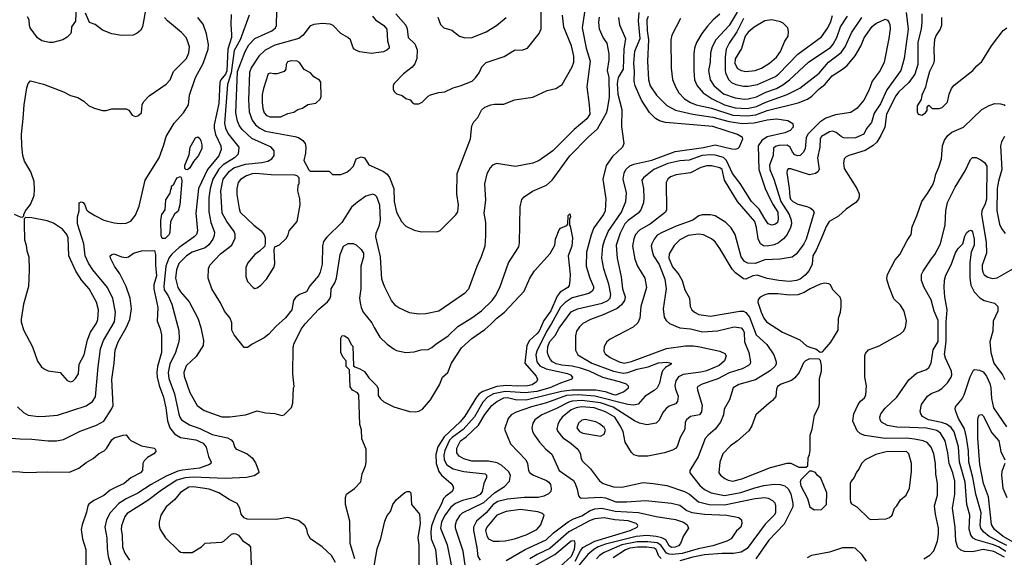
# Model space of a CAD drawing. Extents: x 997026 to 1115308, y 536381 to 619039.
# Tile 417 of 484: x 1080803 to 1089145, y 543158 to 547715. Entities that reach past the tile are written whole.
import ezdxf

# ---------------------------------------------------------------- set-up
doc = ezdxf.new("R2010")
doc.units = 0

msp = doc.modelspace()

# ---------------------------------------------------------------- linework, layer by layer
at = {"layer": '0CON20XD'}
for points in [[(1085605.3, 547895), (1085568, 547645), (1085601.8, 547475), (1085636.5, 547365), (1085608.5, 547145), (1085628.5, 546995), (1085632.2, 546915), (1085607.1, 546875), (1085500.6, 546785), (1085319.2, 546605), (1085205, 546522.9), (1085151.2, 546498.8), (1085005, 546471.4), (1084842.7, 546497.3), (1084808.3, 546481.7), (1084789.7, 546460.3), (1084760.7, 546409.3), (1084740.5, 546325), (1084749.5, 546185), (1084736.4, 546075), (1084750, 545995), (1084750, 545885), (1084744.3, 545795), (1084714.1, 545704.1), (1084675.6, 545624.4), (1084605, 545430), (1084572, 545395), (1084355, 545245.8), (1084245, 545222.5), (1084185, 545220), (1084105, 545230.8), (1084015, 545272), (1083990.5, 545290.5), (1083952, 545335), (1083893.2, 545453.2), (1083870, 545515), (1083860.8, 545705), (1083819.2, 545875), (1083822.3, 545905), (1083852.8, 545975), (1083860, 546015), (1083853.6, 546143.6), (1083828.1, 546215), (1083815, 546228.6), (1083795, 546235.7), (1083735, 546218.6), (1083665, 546170), (1083613.3, 546125), (1083532.5, 545995), (1083405, 545873.1), (1083378.5, 545835), (1083368.2, 545795), (1083366.1, 545643.9), (1083349.4, 545575), (1083334.4, 545545), (1083261.5, 545458.5), (1083232.7, 545407.3), (1083175, 545385.6), (1083138.9, 545361.1), (1083124.4, 545335), (1083110, 545255), (1083055, 545188.6), (1082974.2, 545115), (1082915, 545050), (1082875, 545018), (1082772.5, 544965), (1082733.6, 544936.4), (1082706.4, 544936.4), (1082619.2, 545045), (1082602, 545085), (1082600, 545145), (1082587.5, 545185), (1082539.2, 545245), (1082504.4, 545314.4), (1082431.4, 545435), (1082400, 545525), (1082403.1, 545605), (1082415, 545636), (1082505, 545730.9), (1082601.9, 545805), (1082627.6, 545862.4), (1082629.1, 545895), (1082620.4, 545920.4), (1082558.5, 546005), (1082519.1, 546075), (1082507.9, 546265), (1082527.9, 546365), (1082579.8, 546430.2), (1082618.7, 546458.7), (1082715, 546491.4), (1082855, 546505.2), (1082904.2, 546515.8), (1082938.1, 546535), (1082958.1, 546565), (1082958, 546605), (1082934, 546635), (1082768.9, 546708.9), (1082687.7, 546785), (1082666.1, 546815), (1082648.7, 546855), (1082635.8, 546925.8), (1082650, 547275), (1082712.4, 547445), (1082745, 547501.5), (1082795, 547554.6), (1082938.7, 547621.3), (1082970.6, 547645), (1082978.1, 547665), (1082980.7, 547789.3)], [(1081282.5, 547825), (1081277, 547703), (1081242.5, 547655), (1081239.3, 547610.7), (1081232.5, 547595), (1081205, 547566.7), (1081167.5, 547545), (1081085, 547522.9), (1081055, 547521.1), (1080991.2, 547535), (1080955, 547562.2), (1080892.5, 547645), (1080885.5, 547665.5), (1080884.4, 547715), (1080869.1, 547739.1)], [(1081868.5, 547795), (1081848.9, 547685), (1081843.1, 547655), (1081827.5, 547625), (1081799.7, 547600.3), (1081765, 547584), (1081665, 547580), (1081585, 547596.7), (1081505, 547626.7), (1081443.6, 547673.6), (1081395, 547692.5), (1081360.7, 547770.7)], [(1084170.4, 547459.6), (1084166.8, 547385), (1084150.1, 547339.9), (1084128.3, 547311.7), (1084056, 547255), (1083976.7, 547175), (1083966.7, 547155), (1083966.4, 547126.4), (1083975, 547107.5), (1083995, 547087.5), (1084043.6, 547073.6), (1084075, 547047.5), (1084110, 547035), (1084135, 547007.5), (1084145, 547002.5), (1084185, 547003.3), (1084212.5, 547015), (1084265, 547067.5), (1084285, 547077.5), (1084355, 547098.8), (1084405, 547104), (1084475, 547137.5), (1084535, 547154.4), (1084636, 547195), (1084665, 547222), (1084695.7, 547265), (1084718.8, 547315), (1084755, 547353.3), (1084907.7, 547402.3), (1084995, 547456), (1085065, 547460), (1085105, 547474), (1085205, 547599.2), (1085221.3, 547638.7), (1085222.2, 547805)], [(1085884, 544646), (1085743.7, 544683.7), (1085630, 544735), (1085555, 544761.2), (1085485, 544778.3), (1085395, 544786.7), (1085348, 544798), (1085318.2, 544815), (1085300.4, 544835), (1085283.2, 544865), (1085275.3, 544895), (1085278.4, 544945), (1085295, 544988.9), (1085340.8, 545039.2), (1085375, 545100.4), (1085475, 545238.8), (1085528, 545265), (1085737.2, 545312.8), (1085784.5, 545335), (1085805.7, 545354.3), (1085810, 545385), (1085794, 545475), (1085772.8, 545542.7), (1085752.7, 545605), (1085734, 545695), (1085742.5, 545795), (1085756.5, 545845), (1085789.2, 545920.8), (1085902.9, 546085), (1085939.2, 546175), (1085945, 546247.5), (1085914.6, 546365), (1085923.8, 546415), (1085937.5, 546445), (1085973, 546477), (1086005, 546491.6), (1086158.6, 546525), (1086355, 546598.3), (1086597.3, 546632.7), (1086695, 546654.6), (1086835, 546619.6), (1086871.1, 546618.9), (1086888.8, 546625), (1086902.1, 546637.9), (1086929.2, 546705), (1086926.4, 546716.4), (1086885, 546740.9), (1086675, 546810.3), (1086275, 546843.1), (1086225, 546857.5), (1086188.5, 546878.5), (1086139.5, 546929.5), (1086072.1, 547032.1), (1086016.7, 547155), (1086007.6, 547195), (1086013, 547275), (1086006.6, 547346.6), (1086015, 547447.5), (1086059.7, 547555), (1086046.7, 547705), (1086050.9, 547775)], [(1088314.1, 547775), (1088330, 547635), (1088297.3, 547385), (1088267.5, 547285), (1088149.5, 547120.5), (1088095, 547002.5), (1088043.3, 546923.3), (1088020, 546845), (1087977.8, 546792.2), (1087955, 546744.2), (1087885, 546713.4), (1087815, 546710.4), (1087783.3, 546715), (1087762, 546725), (1087719.6, 546759.6), (1087689.1, 546769.1), (1087665, 546764.6), (1087596.7, 546725), (1087585.5, 546705), (1087582.9, 546635), (1087562.3, 546545), (1087576, 546445), (1087566.2, 546425), (1087545, 546412), (1087495, 546400), (1087335, 546452.1), (1087315, 546450.5), (1087305, 546440), (1087301.7, 546418.3), (1087322, 546288), (1087326.4, 546215), (1087333.6, 546193.6), (1087352.9, 546175), (1087395, 546151.8), (1087473.1, 546133.1), (1087500.6, 546120.6), (1087522.5, 546105), (1087533.3, 546085), (1087465, 545856.2), (1087447.5, 545815), (1087419.1, 545775), (1087381.9, 545728.1), (1087346.5, 545703.5), (1087245, 545685.8), (1087115, 545679.4), (1087035, 545650), (1086970.9, 545650.9), (1086945, 545665.6), (1086916.2, 545705), (1086864.6, 545894.6), (1086829.8, 545949.8), (1086785, 545995.7), (1086695, 546052), (1086655, 546060), (1086585, 546060), (1086557.3, 546052.7), (1086506.7, 546015), (1086366, 545964), (1086245, 545912.3), (1086205, 545889.1), (1086177.1, 545855), (1086157.3, 545815), (1086153.6, 545795), (1086162.2, 545752.2), (1086173.8, 545715), (1086219.4, 545639.4), (1086268.6, 545515), (1086279.1, 545435), (1086255.7, 545265.7), (1086264, 545195), (1086280, 545165), (1086309.7, 545139.7), (1086395, 545103.3), (1086485, 545093.8), (1086588.5, 545068.5), (1086715, 545076.9), (1086855, 545111.8), (1086915, 545103.1), (1086933.3, 545085), (1086941.2, 545065), (1086944.6, 544985), (1086981.8, 544895), (1086995.5, 544815), (1086991.2, 544798.8), (1086978.9, 544785), (1086925, 544757.4), (1086815, 544723.2), (1086717.6, 544672.4), (1086584, 544625), (1086548.6, 544605), (1086543.1, 544595), (1086545, 544577.5), (1086584.4, 544445), (1086578.8, 544391.2), (1086562.5, 544367.5), (1086485, 544352.5), (1086451.9, 544325), (1086442.2, 544305), (1086438.5, 544245), (1086399.1, 544175), (1086372.6, 544097.4), (1086359.4, 544080.6), (1086334.6, 544065.4), (1086265.3, 544044.7), (1086125, 544017.1), (1086045, 544016.4), (1086007.5, 544027.5), (1085985, 544047.1), (1085931.5, 544135), (1085915.4, 544225), (1085887.2, 544277.2), (1085844, 544345), (1085765, 544390.2), (1085669.2, 544425), (1085563.2, 544433.2), (1085518.6, 544425), (1085475, 544408.4), (1085400.4, 544345), (1085376.2, 544315), (1085361.8, 544285), (1085354.5, 544245), (1085362.5, 544225), (1085405, 544171.1), (1085460, 544135), (1085532.9, 544075), (1085553.9, 544036.1), (1085557.1, 544005), (1085569.2, 543975), (1085637.7, 543907.7), (1085716.4, 543806.4), (1085745, 543783.2), (1085835, 543756.8), (1085904, 543754), (1086085, 543791.5), (1086170, 543785), (1086285, 543766.2), (1086435.2, 543715.2), (1086477.8, 543695), (1086555, 543630), (1086645.6, 543605.6), (1086775, 543603.1), (1087035, 543655.8), (1087115, 543666.2), (1087145, 543661.1), (1087180.2, 543640.2), (1087199.4, 543619.4), (1087207.5, 543595), (1087205.4, 543535), (1087196.4, 543515), (1087119.7, 543440.3), (1086965, 543233.9), (1086915, 543200.9), (1086850.4, 543189.6), (1086755, 543191.6), (1086605, 543180), (1086505, 543160.6), (1086395, 543129.8)], [(1086881, 547779), (1086815, 547666.2), (1086701.8, 547545), (1086669.6, 547485), (1086654.7, 547435.3), (1086652, 547355), (1086638.8, 547285), (1086654.1, 547205), (1086685, 547158.2), (1086765, 547086.5), (1086865, 547053.8), (1086942.9, 547042.9), (1086975, 547044.8), (1087045, 547062), (1087125, 547100), (1087215, 547132.9), (1087267.4, 547162.6), (1087323.8, 547205), (1087485.5, 547355), (1087572.5, 547415), (1087671, 547479), (1087695, 547506.5), (1087725, 547563.1), (1087755.8, 547654.2), (1087815.9, 547745)], [(1080755.9, 546065.9), (1080807, 546043), (1080827.5, 546042.5), (1080837.5, 546052.5), (1080837.5, 546065), (1080853.3, 546095), (1080895, 546147.5), (1080925.6, 546225), (1080929.5, 546275), (1080925.4, 546344.6), (1080896.5, 546426.5), (1080843.8, 546515), (1080828.8, 546565), (1080820.3, 546645), (1080819.7, 546745), (1080832.9, 546877.1), (1080840.5, 546995), (1080863.5, 547136.5), (1080875, 547174.2), (1080895, 547196), (1081005, 547168.5), (1081175, 547102.9), (1081235, 547072.9), (1081295.9, 547055.9), (1081345.8, 547025.8), (1081385, 546988.8), (1081435, 546964), (1081506.1, 546946.1), (1081535, 546946.2), (1081585, 546960), (1081705, 546958.8), (1081727.7, 546947.7), (1081755.9, 546905.9), (1081785, 546895.8), (1081805, 546899.2), (1081836, 546925), (1081841.2, 546995), (1081851.2, 547018.8), (1081900.9, 547069.1), (1082045, 547169.2), (1082077.1, 547205), (1082105.7, 547275), (1082159.5, 547330.5), (1082216.9, 547385), (1082236.2, 547433.8), (1082242.5, 547485), (1082223.5, 547545), (1082213.3, 547565), (1082175, 547605.6), (1082054.7, 547704.7), (1082030.6, 547735)], [(1080786, 544435), (1080836.2, 544385), (1080874.5, 544364.5), (1080961.7, 544351.7), (1081022.5, 544355), (1081125, 544362.9), (1081366.2, 544443.8), (1081419.8, 544480.2), (1081445, 544520), (1081468.1, 544771.9), (1081488.7, 544925), (1081513, 544997), (1081606.5, 545155), (1081615.9, 545235), (1081592.4, 545352.4), (1081546.9, 545445), (1081423.9, 545595), (1081387.1, 545652.9), (1081357.3, 545715), (1081348, 545815), (1081292.8, 545985), (1081293.9, 546045), (1081308, 546095), (1081306.4, 546163.6), (1081325, 546171.2), (1081342.5, 546165), (1081355.9, 546145.9), (1081368.8, 546105), (1081382.1, 546092.1), (1081438.8, 546055), (1081517.2, 546017.2), (1081605, 545993.8), (1081655, 545987.7), (1081705, 545991.8), (1081743.6, 546006.4), (1081785, 546058), (1081815.3, 546134.7), (1081865.6, 546355), (1081985, 546545.8), (1082025.4, 546654.6), (1082044.4, 546725), (1082110.7, 546839.3), (1082190.5, 546925), (1082233.5, 546995), (1082242.2, 547075), (1082293.5, 547226.5), (1082357.8, 547345), (1082400.4, 547465), (1082402.3, 547505), (1082384.6, 547595), (1082356.4, 547676.4), (1082313.4, 547733.4)], [(1082748.5, 547755), (1082670, 547545), (1082620.5, 547455), (1082594.5, 547265), (1082565.2, 547165), (1082537.2, 546835), (1082545.9, 546795), (1082568.5, 546748.5), (1082660.4, 546635), (1082655.6, 546575), (1082622.5, 546545), (1082526.1, 546483.9), (1082491.2, 546448.8), (1082440.9, 546365), (1082415.7, 546285), (1082406.2, 546205), (1082406.2, 546086.2), (1082422.6, 545995), (1082453.8, 545915), (1082450.9, 545885), (1082438.8, 545855), (1082405, 545807.3), (1082375, 545780.9), (1082265, 545744.2), (1082215.4, 545715), (1082151.4, 545648.6), (1082131.2, 545595), (1082122.8, 545525), (1082143.4, 545445), (1082165, 545409.5), (1082238.9, 545325), (1082313.1, 545185), (1082337.4, 545107.4), (1082361.5, 544995), (1082357.8, 544955), (1082298.8, 544861.2), (1082215, 544782), (1082193.7, 544726.3), (1082196.7, 544695), (1082243.6, 544555), (1082305.7, 544445), (1082365, 544402.2), (1082515, 544349.4), (1082585, 544349.4), (1082715, 544366.2), (1082815, 544400), (1082885, 544382), (1082965, 544378.8), (1083025, 544360), (1083045, 544367.5), (1083105, 544427.5), (1083116.2, 544465), (1083122.5, 544595), (1083130, 544605), (1083116.2, 544715), (1083120, 544935), (1083125.8, 544965), (1083188.1, 545091.9), (1083221.5, 545138.5), (1083338.8, 545261.2), (1083412.2, 545325), (1083430.2, 545349.8), (1083438.2, 545375), (1083442.5, 545435), (1083473.8, 545486.2), (1083486.9, 545525), (1083517.3, 545725), (1083548, 545795), (1083585, 545817.5), (1083629.5, 545819.5), (1083655, 545808), (1083695, 545768.8), (1083715.4, 545735), (1083716.9, 545705), (1083692.8, 545625), (1083693, 545435), (1083682.8, 545355), (1083687.3, 545315), (1083695.3, 545275.3), (1083712.1, 545235), (1083785.6, 545145), (1083806.7, 545106.7), (1083855, 545025.7), (1083915.8, 544965), (1083975, 544922.9), (1083995, 544911.4), (1084074.3, 544894.3), (1084145, 544900), (1084205, 544916.2), (1084265, 544920), (1084295, 544936), (1084328, 544965), (1084431.9, 545035), (1084515.7, 545115), (1084635, 545188.5), (1084715, 545246.5), (1084805, 545335.6), (1084835.6, 545375), (1084870.5, 545445), (1084945.6, 545655), (1085031.1, 545788.9), (1085038.9, 545825), (1085042.2, 546127.8), (1085058.3, 546191.7), (1085076.2, 546215), (1085148.7, 546261.3), (1085266, 546314), (1085314.7, 546355.3), (1085465, 546560), (1085619.3, 546720.7), (1085698.4, 546791.6), (1085774.4, 546925), (1085784.4, 546955), (1085799.1, 547059.1), (1085798.6, 547225), (1085782.9, 547285), (1085797.5, 547375), (1085797.5, 547425), (1085779.2, 547515), (1085745.8, 547565), (1085714.5, 547635), (1085710, 547695), (1085714.6, 547735.4)], [(1082595, 547760), (1082590.9, 547675), (1082598.7, 547588.7), (1082597.1, 547565), (1082566, 547465), (1082557.4, 547282.6), (1082546.2, 547253.8), (1082508.1, 547205), (1082499.7, 547185), (1082491, 547005), (1082450.7, 546825), (1082450.7, 546795), (1082462.1, 546742.1), (1082507.3, 546645), (1082509.3, 546615), (1082489.7, 546560.3), (1082395.2, 546445), (1082317.9, 546285), (1082296.2, 546075), (1082308.8, 545925)], [(1083791.1, 547745), (1083816.7, 547715), (1083886.9, 547665), (1083914.4, 547635), (1083920, 547535), (1083933.8, 547485), (1083933.3, 547475), (1083915, 547456.2), (1083885, 547444.2), (1083785, 547430), (1083685, 547443.1), (1083661.3, 547451.3), (1083636.7, 547465), (1083627.3, 547477.3), (1083606, 547545), (1083584.3, 547565), (1083525, 547597.9), (1083459.1, 547665), (1083435, 547676.6), (1083365, 547683.8), (1083296.2, 547673.8), (1083260.6, 547659.4), (1083204.2, 547585), (1083168.8, 547555), (1082965, 547498.2), (1082883.3, 547456.7), (1082828.8, 547405), (1082765, 547308.5), (1082751.2, 547268.8), (1082743.1, 547035), (1082748.4, 546935), (1082774, 546865), (1082801.2, 546825), (1082836.5, 546796.5), (1082885, 546770.8), (1083135, 546726.5), (1083165.4, 546715.4), (1083201.2, 546691.2), (1083221.1, 546665), (1083228.9, 546635), (1083225.7, 546584.3), (1083211.7, 546521.7), (1083251.7, 546441.7), (1083265, 546430), (1083425, 546430), (1083452.5, 546402.5), (1083525, 546404), (1083575, 546422.5), (1083603.3, 546445), (1083632.5, 546475), (1083653.3, 546535), (1083695, 546553.8), (1083723.9, 546543.9), (1083760, 546485), (1083806.7, 546465), (1083885, 546428.1), (1083915.7, 546405), (1083937.1, 546377.1), (1083973.2, 546285), (1083975.4, 546175), (1083995, 546083.3), (1084038, 546005), (1084075, 545966), (1084145, 545931.2), (1084206.4, 545916.4), (1084345, 545920), (1084365, 545927.5), (1084499.5, 546060.5), (1084513.9, 546086.1), (1084520, 546145), (1084507, 546237), (1084508.3, 546411.7), (1084621.4, 546705), (1084633.4, 546816.6), (1084651.2, 546848.8), (1084684.1, 546885.9), (1084715, 546947.5), (1084742.5, 546975), (1084795, 546993.8), (1084825, 547000), (1084905, 547000), (1084995, 547036), (1085151.2, 547058.8), (1085272.5, 547115), (1085345, 547132), (1085398.8, 547165), (1085484.5, 547315), (1085497.5, 547355), (1085498.2, 547405), (1085477.7, 547495), (1085412.6, 547652.6), (1085401.9, 547755)], [(1083989.5, 547765), (1084075, 547670), (1084087.1, 547637.1), (1084094.6, 547565), (1084151, 547511), (1084170.4, 547459.6)], [(1084345.9, 547735.9), (1084367.5, 547675), (1084396.4, 547646.4), (1084465, 547626.2), (1084530, 547575), (1084575, 547562.5), (1084637.5, 547565), (1084755, 547612.9), (1084843.8, 547665), (1084925, 547733.3)], [(1085877.5, 547735), (1085885, 547672.5), (1085935.7, 547555), (1085922.2, 547465), (1085916.2, 547295), (1085873.8, 547226.2), (1085863.6, 547175), (1085870.5, 547085), (1085905.6, 546955), (1085900.7, 546810.7), (1085922.5, 546665), (1085910, 546635), (1085824.6, 546555.4), (1085771.5, 546478.5), (1085742.5, 546365), (1085768.3, 546198.3), (1085762.5, 546095), (1085748.2, 546065), (1085668.7, 545951.3), (1085645, 545891.2), (1085604, 545745), (1085601.8, 545625), (1085632.5, 545525), (1085663.8, 545455), (1085664.6, 545435), (1085653.5, 545415), (1085625.3, 545394.7), (1085485, 545358.6), (1085425, 545319.5), (1085385, 545279.1), (1085308.5, 545141.5), (1085265, 545073.5), (1085183.7, 544906.3), (1085177.1, 544875), (1085184.2, 544814.2), (1085210.9, 544780.9), (1085264.9, 544754.9), (1085445.2, 544715.2), (1085470, 544705), (1085487.5, 544685), (1085481.4, 544668.6), (1085385, 544635.9), (1085294.5, 544595), (1085185, 544564.6), (1085085, 544552), (1084915, 544564.4), (1084816.8, 544543.2), (1084767.4, 544515), (1084726.1, 544473.9), (1084655, 544348.4), (1084559.2, 544240.8), (1084468.3, 544175), (1084445, 544150.5), (1084404.1, 544065), (1084397.6, 544025), (1084400.5, 543985), (1084422.6, 543942.6), (1084475, 543908.3), (1084565, 543884.7), (1084745.6, 543865.6), (1084756.7, 543855), (1084756.7, 543835), (1084735.5, 543784.5), (1084721.1, 543715), (1084705, 543690.8), (1084656.7, 543665), (1084555, 543641.1), (1084494.6, 543615.4), (1084456.6, 543583.4), (1084401.2, 543508.8), (1084376.2, 543455), (1084369.2, 543405), (1084425, 543262.9)], [(1086126.3, 547743.7), (1086117.5, 547715), (1086118.6, 547625), (1086130.6, 547545), (1086122.9, 547365), (1086131.8, 547205), (1086144.5, 547155), (1086198.2, 547075), (1086285, 546988.8), (1086359.4, 546949.4), (1086505.8, 546914.2), (1086675, 546889.8), (1086813, 546853), (1086925, 546835.5), (1087025, 546840), (1087135, 546866), (1087215, 546874.2), (1087311.5, 546861.5), (1087354.2, 546835), (1087357.1, 546805), (1087329.2, 546775), (1087284, 546756), (1087135, 546723.4), (1087089.9, 546690.1), (1087060, 546645), (1087064.4, 546445), (1087117.9, 546285), (1087165, 546187.5), (1087185.2, 546145.2), (1087225.3, 546085), (1087230, 546025), (1087222.3, 545997.7), (1087205, 545981.8), (1087174.5, 545974.5), (1087145, 545985.7), (1087115, 546026.5), (1087068.8, 546108.8), (1087003.7, 546175), (1086906.5, 546326.5), (1086840.9, 546410.9), (1086792.3, 546522.3), (1086765, 546546.1), (1086695, 546566.3), (1086655, 546570.6), (1086585, 546563.3), (1086475, 546525.8), (1086395, 546518.9), (1086295, 546496.4), (1086175.5, 546445), (1086119.2, 546400.8), (1086088.1, 546375), (1086074.3, 546355), (1086088.5, 546285), (1086090.5, 546205), (1086086.7, 546163.3), (1086065.6, 546105), (1086041.5, 546075), (1085957, 546013), (1085931.2, 545985), (1085890, 545905), (1085857.2, 545805), (1085864.2, 545694.2), (1085897.5, 545535), (1085911.4, 545435), (1085932.9, 545365), (1085927.2, 545335), (1085902.3, 545297.7), (1085865, 545268.7), (1085746.1, 545213.9), (1085640, 545175), (1085575, 545140), (1085545, 545111.9), (1085521.1, 545075), (1085511.5, 545035), (1085511.5, 544915), (1085530.5, 544875), (1085649.4, 544805), (1085834.9, 544734.9), (1085915, 544718.8), (1085954.2, 544725.8), (1086033.3, 544753.3), (1086128.1, 544771.9), (1086215, 544808.1), (1086285, 544812.7), (1086323.8, 544805), (1086323.8, 544795), (1086274, 544766), (1086250.2, 544739.8), (1086236.5, 544703.5), (1086223.9, 544635), (1086203.6, 544595), (1086179, 544571), (1086101.1, 544525), (1086042.7, 544457.3), (1086005, 544449.2), (1085955, 544453.2), (1085675, 544524.1), (1085536.3, 544536.3), (1085435, 544528.6), (1085265, 544467.3), (1085138.6, 544435), (1085010, 544390), (1084965.6, 544365), (1084942.5, 544335), (1084910.6, 544245), (1084961.2, 544121.2), (1085090.6, 543985), (1085105.6, 543955), (1085114.6, 543895), (1085125, 543874.5), (1085157.5, 543855), (1085265, 543810.4), (1085286.7, 543795), (1085299.4, 543775), (1085307, 543743), (1085302.5, 543715), (1085284.5, 543695.5), (1085242.9, 543677.1), (1085195, 543665.9), (1085076.3, 543666.3), (1084935, 543651.7), (1084855, 543630.5), (1084813.7, 543605), (1084755, 543534.2), (1084674.4, 543465.6), (1084648.8, 543415), (1084647.9, 543385), (1084677, 543243), (1084683.3, 543165), (1084703, 543133)], [(1086402.9, 547725), (1086328.6, 547585), (1086320.6, 547545), (1086321.1, 547305), (1086335, 547207.5), (1086358.9, 547145), (1086388.5, 547095), (1086436.7, 547045), (1086485, 547014), (1086534.2, 546995), (1086665, 546964.1), (1086845, 546907.4), (1086965, 546899.2), (1087040.7, 546909.3), (1087135, 546945.9), (1087398.5, 547011.5), (1087478.7, 547041.3), (1087514.3, 547065.7), (1087574.8, 547125.2), (1087625.5, 547165), (1087685, 547240), (1087773.7, 547296.3), (1087814.2, 547325.8), (1087880.1, 547409.9), (1087927.9, 547492.1), (1087957.6, 547562.4), (1088025, 547657.8), (1088055, 547682.2), (1088135, 547718.8), (1088155, 547711.2), (1088165.6, 547695.6), (1088174.4, 547674.4), (1088177.6, 547637.6), (1088167.5, 547555), (1088125.6, 547355), (1088092.9, 547285), (1088024.4, 547195), (1087995.6, 547115), (1087955, 547034), (1087898.6, 546965), (1087845, 546929.4), (1087715, 546908), (1087631.9, 546881.9), (1087582.3, 546847.7), (1087479.5, 546745), (1087466.1, 546715), (1087458.3, 546621.7), (1087441.4, 546588.6), (1087415.2, 546564.8), (1087395, 546560.7), (1087370.8, 546570.8), (1087351.3, 546591.3), (1087331.8, 546635), (1087305, 546651.9), (1087235, 546649.4), (1087205, 546639.1), (1087190, 546625), (1087185.7, 546565), (1087156.6, 546483.4), (1087157.3, 546445), (1087193.2, 546365), (1087251.7, 546175), (1087321.2, 546065), (1087337.7, 546015), (1087340.8, 545985), (1087333.8, 545955), (1087306.5, 545895), (1087272.9, 545857.1), (1087232.9, 545825), (1087195, 545806.9), (1087135, 545794.6), (1087105, 545797.9), (1087079.4, 545815), (1087058.4, 545858.4), (1087046.7, 545955), (1087030.7, 546005), (1086885, 546175.6), (1086774.7, 546355), (1086755, 546445.5), (1086735, 546460.7), (1086665, 546477.8), (1086625, 546475.3), (1086575, 546463.1), (1086485, 546418.5), (1086365, 546400.4), (1086317.7, 546382.3), (1086292.9, 546365), (1086280, 546335), (1086282.5, 546105), (1086275.8, 546085), (1086147.5, 545985), (1086055, 545931.8), (1086021.5, 545895), (1086005, 545856.7), (1085993.8, 545795), (1086014.7, 545684.7), (1086038.5, 545625), (1086100.6, 545525), (1086112.9, 545445), (1086064.5, 545285), (1086056.5, 545185), (1086038.9, 545145), (1086000.3, 545109.7), (1085805, 545006.2), (1085777.1, 544985), (1085755.6, 544945), (1085751.9, 544905), (1085763.6, 544883.6), (1085805, 544851.3), (1085882.5, 544815), (1085925, 544803.1), (1085985, 544819.1), (1086282.1, 544927.9), (1086445, 544951.6), (1086511.7, 544951.7), (1086565, 544943.8), (1086735.4, 544905.4), (1086776.7, 544885), (1086788.8, 544865), (1086774, 544825), (1086728.5, 544785), (1086621, 544739), (1086575, 544726.5), (1086425, 544709.1), (1086385, 544688.2), (1086362.5, 544655), (1086354, 544616), (1086359.3, 544585), (1086383.1, 544525), (1086375, 544478.8), (1086360, 544460), (1086305, 544438.5), (1086278.8, 544421.2), (1086252.5, 544385), (1086219.5, 544320.5), (1086195, 544295.6), (1086115, 544280.9), (1086055, 544296.1), (1086011.1, 544315), (1085831.9, 544431.9), (1085725, 544466.9), (1085565, 544488.9), (1085485, 544482.4), (1085455, 544473.2), (1085351.5, 544418.5), (1085226.9, 544365), (1085167.8, 544325), (1085151.9, 544295), (1085143.3, 544255), (1085148.9, 544225), (1085165, 544194), (1085205.7, 544135), (1085261.9, 544075), (1085312.1, 544032.1), (1085375, 543894.4), (1085495, 543809.4), (1085509.6, 543785), (1085525, 543736.7), (1085538.7, 543678.7), (1085552.8, 543662.8), (1085565, 543659.4), (1085725, 543669.5), (1085765, 543663.8), (1085855, 543630), (1085945, 543628.8), (1086105, 543640.4), (1086325, 543618.4), (1086395, 543600), (1086456.4, 543555), (1086497.2, 543537.2), (1086605, 543523.8), (1086794.6, 543514.6), (1086895.8, 543495.8), (1086917.5, 543475), (1086920, 543445), (1086912.5, 543415), (1086875, 543383.3), (1086830.6, 543315), (1086795, 543295.3), (1086741.9, 543278.1), (1086675, 543254.8), (1086550.5, 543229.5), (1086415, 543191.7), (1086331.4, 543181.4), (1086305, 543184.4), (1086282.7, 543195), (1086235, 543260.5), (1086205, 543280), (1086125, 543290.1), (1086035, 543289.5), (1085904.9, 543265.1), (1085755, 543200.4), (1085715, 543172.7), (1085691.1, 543145)], [(1086735, 547763.1), (1086677.8, 547715), (1086630.1, 547659.9), (1086582.9, 547597.1), (1086537.6, 547522.4), (1086520, 547475), (1086514, 547426), (1086514, 547285), (1086521.5, 547205), (1086543.6, 547155), (1086592.7, 547095), (1086670.9, 547045), (1086775, 546993.8), (1086865, 546969.2), (1086965, 546961.9), (1087045, 546979.3), (1087125, 547017.6), (1087305, 547080.5), (1087412.5, 547135), (1087575, 547261.5), (1087656.7, 547355), (1087762.4, 547437.6), (1087795.3, 547485), (1087850.3, 547605), (1087938.9, 547735)], [(1086934.8, 547725), (1086877.7, 547612.3), (1086814.5, 547515.5), (1086789.2, 547465), (1086779.9, 547400.1), (1086778.5, 547288.5), (1086783.8, 547263.8), (1086809.1, 547209.1), (1086833.4, 547183.4), (1086869.2, 547165), (1086935, 547152.4), (1086975, 547151.2), (1087055, 547166.9), (1087205, 547233.4), (1087235, 547256.8), (1087395, 547421.8), (1087595, 547570), (1087648.8, 547645), (1087675, 547700), (1087689.5, 547750.5)], [(1086955, 547277.3), (1087035, 547284.6), (1087087.5, 547305), (1087154.1, 547345.9), (1087215, 547397.8), (1087248.2, 547445), (1087285.5, 547534.5), (1087313.8, 547575), (1087316.2, 547615), (1087310, 547645), (1087272.5, 547685), (1087247.3, 547697.3), (1087174.4, 547714.4), (1087115, 547706.4), (1087025, 547651.8), (1086975, 547608.2), (1086948, 547575), (1086918.2, 547471.8), (1086866, 547384), (1086863.1, 547345), (1086885, 547302.5), (1086915.5, 547285.5), (1086955, 547277.3)], [(1088445.4, 547764.6), (1088446.7, 547695), (1088439.1, 547635), (1088413.2, 547525), (1088413.5, 547335), (1088387.2, 547252.8), (1088336, 547184), (1088248.9, 547101.1), (1088225, 547068.5), (1088145.3, 546915), (1088131.9, 546805), (1088099.7, 546735), (1088065, 546677.9), (1088035, 546650), (1087965, 546605.5), (1087826.7, 546565), (1087805, 546554), (1087788, 546535), (1087781.1, 546498.9), (1087786.7, 546455), (1087896, 546285), (1087915, 546240), (1087916.1, 546213.9), (1087910, 546195), (1087886.7, 546165), (1087805, 546108.6), (1087739.4, 546050.6), (1087660.8, 546005), (1087636.3, 545963.7), (1087607.7, 545892.3)], [(1088612, 547735), (1088611.2, 547665), (1088601.8, 547635), (1088566.8, 547585), (1088552, 547548), (1088546.7, 547475), (1088551.5, 547368.5), (1088545.3, 547344.7), (1088509.6, 547275), (1088486.7, 547183.3), (1088476.9, 547143.1), (1088446.4, 547076.4), (1088441.7, 547038.3), (1088406.2, 546985), (1088406.2, 546935), (1088414.2, 546914.2), (1088445, 546906.2), (1088477.5, 546925), (1088490, 546945), (1088490, 546975), (1088505, 546990), (1088532.5, 546962.5), (1088592.5, 546962.5), (1088617.8, 546972.2), (1088663.8, 547015), (1088678, 547085), (1088698.7, 547131.3), (1088720, 547160), (1088879.2, 547285), (1088912.5, 547325), (1088955, 547362), (1089035, 547493.8), (1089135.8, 547624.2), (1089165, 547646.2)], [(1082925, 546890.8), (1083015, 546892.9), (1083075, 546919.4), (1083125, 546932), (1083160, 546955), (1083200, 546965), (1083245, 546997.5), (1083311.7, 547008.3), (1083348.3, 547041.7), (1083357, 547063), (1083353.8, 547185), (1083344, 547204), (1083295, 547230), (1083267.5, 547265), (1083214.2, 547294.2), (1083175, 547353.3), (1083155, 547364), (1083103.2, 547366.8), (1083072.1, 547357.9), (1083061.2, 547335), (1083058.8, 547295), (1083043.3, 547275), (1082985, 547256.9), (1082955.7, 547255.7), (1082925, 547263.3), (1082907.5, 547255), (1082868.1, 547131.9), (1082858.1, 547081.9), (1082857.3, 547012.7), (1082863.3, 546963.3), (1082875.5, 546925), (1082895, 546904.6), (1082925, 546890.8)], [(1088463.3, 543145), (1088513, 543177), (1088546.6, 543213.4), (1088578.1, 543295), (1088588.2, 543355), (1088587.3, 543405), (1088560.9, 543525), (1088554.6, 543594.6), (1088578.2, 543685), (1088579.5, 543785), (1088563.4, 543863.4), (1088560.4, 543955), (1088546.7, 544035), (1088525, 544092.9), (1088491.2, 544131.2), (1088456.5, 544146.5), (1088385, 544160.6), (1088315, 544168), (1088134.3, 544164.3), (1087962.3, 544192.3), (1087926.5, 544206.5), (1087899.2, 544229.2), (1087862.6, 544312.6), (1087870, 544375), (1087905.4, 544454.6), (1087925, 544482.5), (1087959.4, 544510.6), (1087971.4, 544535), (1087976.8, 544613.2), (1087963.8, 544685), (1087963.8, 544865), (1087970, 544885), (1087995, 544916.2), (1088085, 544951.4), (1088266.6, 545053.4), (1088291.2, 545075), (1088308.8, 545105), (1088316.1, 545163.9), (1088295.8, 545245), (1088264.5, 545294.5), (1088208.3, 545348.3), (1088172.2, 545442.2), (1088151.4, 545505), (1088148.6, 545525), (1088155.6, 545554.4), (1088220.3, 545679.7), (1088260, 545725), (1088322, 545845), (1088356.7, 545895), (1088365, 545960), (1088405, 546052.5), (1088445.5, 546174.5), (1088495, 546242), (1088537.8, 546315), (1088554.4, 546355), (1088563.6, 546406.4), (1088590.8, 546465), (1088613.3, 546535), (1088621.5, 546645), (1088636.9, 546695), (1088665, 546734.2), (1088699.3, 546760.7), (1088798, 546805), (1088955, 546954), (1089015, 546988), (1089063.6, 547003.6), (1089113, 547003), (1089143.6, 546993.6), (1089148.8, 546985)], [(1082225, 546443.3), (1082210, 546445), (1082203, 546453), (1082203, 546483), (1082239.3, 546570.7), (1082246.7, 546635), (1082292.5, 546715), (1082311.7, 546721.7), (1082328.3, 546708.3), (1082337.3, 546687.3), (1082347.5, 546655), (1082347, 546623), (1082318.8, 546565), (1082275.9, 546514.1), (1082245, 546460), (1082225, 546443.3)], [(1089147.7, 546725), (1089120.9, 546679.1), (1089111.6, 546645), (1089124.8, 546445), (1089095.6, 546345.6), (1089085.4, 546285), (1089082.1, 546095), (1089103, 545983), (1089121.8, 545945), (1089153, 545903)], [(1089145, 543159.3), (1089055, 543209.2), (1088965, 543224.8), (1088875, 543206.3), (1088807.4, 543207.4), (1088775, 543220), (1088751.7, 543241.7), (1088733.9, 543295), (1088729.7, 543415), (1088706.7, 543575), (1088724.7, 543695), (1088726.6, 543805), (1088708.4, 543875), (1088677.4, 543955), (1088666.5, 544045), (1088644, 544145), (1088605, 544210), (1088572.6, 544232.6), (1088486.6, 544253.4), (1088345, 544258.8), (1088235, 544261.3), (1088154.7, 544274.7), (1088103.3, 544305), (1088092.2, 544325), (1088090, 544345), (1088100, 544375), (1088136.2, 544423.8), (1088235, 544515.8), (1088335, 544663.8), (1088401.7, 544718.3), (1088485, 544751.4), (1088505, 544768), (1088524.5, 544805), (1088542.2, 544917.8), (1088585, 544988.8), (1088584.5, 545165.5), (1088551.5, 545245), (1088525, 545342), (1088465.6, 545445), (1088444.4, 545505), (1088442.9, 545555), (1088456.6, 545583.4), (1088523.9, 545686.1), (1088557.1, 545725), (1088603.3, 545815), (1088643.3, 545976.7), (1088650.4, 546095), (1088662.7, 546165), (1088727.5, 546295), (1088814.4, 546435), (1088859.1, 546530.9), (1088875, 546548), (1088905, 546547.5), (1088945, 546528), (1088976, 546505), (1088997.1, 546475), (1088993.1, 546195), (1088983.4, 546155), (1088955, 546094.3), (1088950.4, 546065), (1088990.3, 545830.2), (1088992.5, 545735), (1088958.5, 545635), (1088956.4, 545605), (1088962.5, 545575), (1088975, 545552.5), (1089005, 545533.1), (1089045, 545522.2), (1089085, 545528.1), (1089222.4, 545607.6)], [(1082035, 545860), (1082011.7, 545861.7), (1082002.5, 545885), (1082000, 546015), (1082007, 546063), (1082037, 546103), (1082040.7, 546189.3), (1082077.5, 546245), (1082083, 546277), (1082090, 546285), (1082090, 546305), (1082108.3, 546321.7), (1082134.1, 546375.9), (1082165, 546387.5), (1082175, 546370), (1082176.1, 546346.1), (1082160, 546145), (1082145, 546092.5), (1082113.9, 546066.1), (1082081.2, 546005), (1082076.2, 545915), (1082070, 545895), (1082035, 545860)], [(1082795, 545436), (1082815, 545442), (1082846.2, 545465), (1082894, 545515), (1082956.7, 545615), (1082963.6, 545646.4), (1082960, 545765), (1082965, 545790), (1083005, 545807.5), (1083059.5, 545860.5), (1083077.7, 545892.3), (1083086.7, 545925), (1083153.3, 546005), (1083180, 546145), (1083177.7, 546197.7), (1083160, 546265), (1083162.5, 546315), (1083170, 546325), (1083170, 546375), (1083153, 546393), (1083135, 546398.8), (1082935, 546399.7), (1082805, 546411.3), (1082771.9, 546408.1), (1082725, 546393.1), (1082675, 546361.9), (1082655.6, 546335), (1082642.9, 546285), (1082642.9, 546235), (1082661.5, 546115), (1082672.2, 546085), (1082785.7, 545975), (1082850, 545925), (1082875, 545892.5), (1082883.8, 545865), (1082883.3, 545815), (1082876.1, 545793.9), (1082835.9, 545754.1), (1082795, 545726.2), (1082735, 545653.8), (1082720, 545615), (1082719.5, 545539.5), (1082732, 545495), (1082780, 545445), (1082795, 545436)], [(1081235, 544645.8), (1081255, 544652.9), (1081277.1, 544675), (1081301.9, 544715), (1081308.1, 544795), (1081348.5, 544875), (1081377.1, 545002.9), (1081403.6, 545066.4), (1081454, 545144), (1081466.2, 545175), (1081471.2, 545255), (1081455, 545321.2), (1081390.9, 545435), (1081329.1, 545505), (1081277.9, 545585), (1081219.6, 545715), (1081215, 545866.7), (1081202.9, 545895), (1081165, 545940), (1081089.3, 545989.3), (1081035, 546010.8), (1080905, 546036.7), (1080852.5, 546037.5), (1080842.5, 546027.5), (1080840, 545985), (1080845, 545850), (1080858.8, 545805), (1080864, 545755), (1080882, 545705), (1080882.5, 545595), (1080879.4, 545455), (1080836.7, 545305), (1080817, 545177), (1080816.9, 545155), (1080836.8, 545086.8), (1080911.1, 544941.1), (1080955, 544822), (1080985, 544776), (1081005, 544758), (1081045, 544740), (1081145.6, 544725.6), (1081206.8, 544656.8), (1081235, 544645.8)], [(1083642.2, 543145), (1083604.3, 543275), (1083600, 543465), (1083563.8, 543605), (1083563.8, 543665), (1083573.3, 543695), (1083639.1, 543740.9), (1083692.7, 543797.3), (1083704.3, 543865), (1083733.1, 543935), (1083738.9, 543965), (1083737.8, 544075), (1083701.7, 544161.7), (1083697.7, 544237.7), (1083683.8, 544285), (1083677.5, 544535), (1083665, 544552.5), (1083624.1, 544574.1), (1083604.1, 544604.1), (1083597.5, 544747.5), (1083570, 544775), (1083570, 544825), (1083545, 544852.5), (1083523.9, 544893.9), (1083523.9, 545016.1), (1083535, 545037.5), (1083556.4, 545036.4), (1083586.7, 545015), (1083611.7, 544961.7), (1083627, 544947), (1083631.7, 544781.7), (1083641.7, 544771.7), (1083685, 544756.7), (1083725, 544733.8), (1083760.5, 544680.5), (1083826.7, 544615), (1083839.3, 544589.3), (1083840.7, 544530.7), (1083860.5, 544500.5), (1083887.5, 544475), (1083972.5, 544435), (1084104.5, 544394.5), (1084155, 544392.9), (1084185, 544398.5), (1084215, 544413.8), (1084285, 544492.5), (1084358.9, 544621.1), (1084384.3, 544685), (1084431.2, 544725), (1084460.9, 544805), (1084546.3, 544933.7), (1084635, 545014.5), (1084745, 545088.5), (1084795, 545134.5), (1084846.9, 545185), (1084911.1, 545235), (1085076.7, 545415), (1085124.6, 545525.4), (1085165, 545588), (1085296.4, 545733.6), (1085336, 545805), (1085343.8, 545855), (1085372.5, 545935), (1085385, 545947.5), (1085438.3, 545971.7), (1085448.3, 545981.7), (1085450, 546055), (1085465, 546070), (1085470, 546045), (1085460, 546025), (1085460, 545975), (1085466.4, 545966.4), (1085485.5, 545865), (1085480, 545795), (1085448.8, 545715), (1085466.7, 545555), (1085465.4, 545504.6), (1085457.2, 545462.8), (1085446.9, 545445), (1085383.2, 545406.8), (1085357.9, 545372.1), (1085303.7, 545246.3), (1085243.2, 545166.8), (1085203, 545075), (1085185, 545051.3), (1085122.9, 544997.1), (1085100.9, 544955), (1085083.6, 544805), (1085178.8, 544695), (1085188.9, 544665), (1085181.9, 544645), (1085145, 544620.6), (1085105, 544611.3), (1085022.3, 544607.7), (1084925, 544615.6), (1084845, 544606.3), (1084726.8, 544563.2), (1084697, 544543), (1084672.9, 544517.1), (1084573.3, 544355), (1084535, 544306.3), (1084399.2, 544180.8), (1084344.4, 544095), (1084329.6, 544030.4), (1084331.5, 543955), (1084354.5, 543884.5), (1084375.6, 543855.6), (1084457.1, 543787.1), (1084473.1, 543765), (1084478.6, 543745), (1084465.8, 543715), (1084412.2, 543677.8), (1084394.1, 543655.9), (1084374.2, 543605), (1084327.8, 543522.2), (1084293.3, 543425), (1084285.6, 543375), (1084290.5, 543315), (1084325.3, 543225), (1084347.2, 542995)], [(1082308.8, 545925), (1082300, 545895), (1082282.5, 545875), (1082155, 545784.7), (1082091.2, 545728.8), (1082065.8, 545695), (1082042.4, 545627.6), (1082023.3, 545455), (1082028.2, 545425), (1082060, 545375), (1082092, 545305), (1082152, 545082), (1082153.6, 545006.4), (1082148.2, 544975), (1082124.1, 544895), (1082075.3, 544795), (1082061.7, 544725), (1082067.9, 544675), (1082114.4, 544544.4), (1082150.5, 544370.5), (1082159.2, 544345), (1082175, 544323.5), (1082241.3, 544281.3), (1082329.7, 544249.7), (1082435, 544199.5), (1082565, 544170.4), (1082596, 544155), (1082612, 544135), (1082622, 544095), (1082635, 544078), (1082730, 544035), (1082772.4, 544002.4), (1082800.2, 543960.2), (1082827.1, 543895), (1082828, 543875), (1082791.2, 543848.8), (1082725, 543834), (1082545, 543826.6), (1082272.8, 543837.2), (1082205, 543831.7), (1082135, 543811), (1082005, 543726.4), (1081889.7, 543640.3), (1081715, 543529.1), (1081693.6, 543505), (1081666.5, 543425), (1081662.7, 543395), (1081671.8, 543345), (1081673.8, 543245), (1081694.5, 543195), (1081734.4, 543135)], [(1087607.7, 545892.3), (1087552.5, 545767.5), (1087522.7, 545715), (1087518, 545642), (1087491.1, 545588.9), (1087458.8, 545551.2), (1087414.8, 545515.2), (1087385, 545503.7), (1087325, 545496.3), (1087235, 545503.8), (1087135, 545521.5), (1087050.6, 545550.6), (1087014.2, 545545), (1086955, 545515.8), (1086935, 545520), (1086868.7, 545568.7), (1086840.3, 545600.3), (1086735, 545777.1), (1086695, 545833.3), (1086665, 545859.1), (1086595, 545892.3), (1086555, 545898), (1086466, 545885), (1086395, 545850.4), (1086349, 545801), (1086305, 545732), (1086303.9, 545695), (1086335, 545621.4), (1086387.3, 545555), (1086416, 545506), (1086438.8, 545425), (1086476.7, 545355), (1086483.3, 545285), (1086498.1, 545255), (1086520.8, 545235), (1086557.7, 545217.7), (1086655, 545201.1), (1086904.7, 545244.7), (1086935, 545243.4), (1086955, 545234.1), (1086986.3, 545195), (1087043.3, 545045), (1087131.5, 544961.5), (1087191.1, 544875), (1087213.3, 544815), (1087213.3, 544795), (1087201.9, 544775), (1087165, 544742.5), (1087036.3, 544663.6), (1086895, 544624.5), (1086847.1, 544595), (1086817.7, 544492.3), (1086771.9, 544415), (1086765.6, 544365), (1086741.6, 544305), (1086696.3, 544243.7), (1086635.6, 544194.4), (1086611.5, 544165), (1086550.9, 544009.1), (1086479.4, 543895), (1086480.6, 543875), (1086565, 543766.5), (1086605, 543733.8), (1086660, 543705), (1086773.8, 543683.8), (1086913.1, 543706.9), (1087031.7, 543748.3), (1087107.1, 543767.1), (1087195, 543778.9), (1087245.7, 543775.7), (1087285, 543763.2), (1087315, 543739.5), (1087335.2, 543695.2), (1087354.2, 543615), (1087352.8, 543585), (1087280.9, 543439.1), (1087150.9, 543305), (1087041.1, 543145)], [(1089157.7, 543207.7), (1089095, 543246.6), (1089045, 543267.3), (1088906.7, 543306.7), (1088881.6, 543321.6), (1088861.8, 543345), (1088845.7, 543395.7), (1088851.3, 543515), (1088828.1, 543605), (1088813, 543795), (1088765.8, 543964.2), (1088756.5, 544095), (1088721.1, 544221.1), (1088695, 544259.7), (1088656.1, 544286.1), (1088612.3, 544302.3), (1088501.4, 544325), (1088452.2, 544352.2), (1088436.5, 544375), (1088431.8, 544395), (1088444.3, 544454.3), (1088495, 544523.1), (1088525, 544546.9), (1088585, 544569.4), (1088615, 544589.4), (1088663.9, 544636.1), (1088695.4, 544685), (1088700.4, 544705), (1088697.1, 544735), (1088645.7, 544845.7), (1088636.9, 544876.9), (1088652, 544988), (1088650.8, 545155), (1088661.1, 545255), (1088640.9, 545365), (1088635.3, 545445), (1088638.7, 545508.7), (1088649.5, 545550.5), (1088695, 545637.1), (1088730.8, 545739.2), (1088754.4, 545775.6), (1088792.9, 545815), (1088809.5, 545880.5), (1088825, 545907.5), (1088843.9, 545926.1), (1088865, 545930), (1088875, 545916.7), (1088889.1, 545855), (1088889.7, 545805), (1088864.7, 545745.3), (1088852.2, 545657.8), (1088852, 545525), (1088860.7, 545465), (1088888.8, 545408.8), (1088937.7, 545357.7), (1088975, 545336.5), (1089061.3, 545311.3), (1089088.6, 545285), (1089088.9, 545245), (1089050.8, 545159.2), (1089046.2, 545075), (1089023.1, 544985), (1089030.7, 544895), (1089055.4, 544805), (1089130.5, 544705), (1089150, 544665)], [(1080625, 544177.3), (1080805, 544161.8), (1080905, 544160), (1081045, 544144.6), (1081115, 544144.6), (1081175, 544158.2), (1081315, 544227.5), (1081455, 544277.5), (1081515, 544313.6), (1081581.8, 544415), (1081595.4, 544445), (1081582.9, 544665), (1081604.1, 544805), (1081612.7, 544915), (1081638.4, 544985), (1081705.7, 545104.3), (1081735.3, 545174.7), (1081749.5, 545265), (1081740.5, 545355), (1081704.7, 545454.7), (1081652, 545562), (1081608, 545625), (1081573.8, 545695), (1081570, 545715), (1081585, 545726.2), (1081605, 545730), (1081665.9, 545705.9), (1081705, 545700), (1081724.2, 545705.8), (1081766.7, 545735), (1081835, 545757.5), (1081945, 545760), (1081953.8, 545725), (1081953.3, 545635), (1081961.8, 545545), (1081940.8, 545469.2), (1081938.5, 545435), (1081973.1, 545276.9), (1081969.2, 545159.2), (1081994.7, 545094.7), (1082005.3, 545045), (1082004.7, 544895), (1081993.6, 544853.6), (1081971.4, 544775), (1081965.8, 544725), (1081968.9, 544685), (1081984.4, 544614.4), (1082022.5, 544515), (1082041.4, 544425), (1082054.6, 544315.4), (1082074.6, 544255), (1082115, 544206.2), (1082165, 544174), (1082294.3, 544154.3), (1082357.9, 544125), (1082382.4, 544092.4), (1082403.2, 544013.2), (1082426, 543965), (1082423.8, 543955), (1082411.2, 543945), (1082325.3, 543914.7), (1082181.9, 543898.1), (1082142, 543888), (1082043.7, 543846.3), (1081917.9, 543775), (1081805, 543701.4), (1081705, 543654.2), (1081644.1, 543615.9), (1081571.1, 543535), (1081538.7, 543475), (1081525.3, 543415), (1081541.8, 543325), (1081544.2, 543234.2), (1081554.1, 543165), (1081588.2, 543055)], [(1087585, 544897.5), (1087605, 544900), (1087675, 544981.2), (1087735.8, 545085), (1087740, 545185), (1087756, 545235), (1087763.8, 545285), (1087763.3, 545335), (1087753.6, 545363.6), (1087694.1, 545424.1), (1087670, 545470), (1087657, 545477), (1087625, 545481.2), (1087585, 545474.3), (1087500, 545435), (1087447.8, 545402.2), (1087396, 545384), (1087325, 545379.6), (1087225, 545390.4), (1087145, 545391.2), (1087115, 545384.5), (1087077, 545363), (1087059.2, 545345), (1087057.7, 545322.3), (1087083.5, 545235), (1087106.9, 545185), (1087130, 545155), (1087267, 545067), (1087412.8, 545002.8), (1087469.7, 544949.7), (1087505, 544935.7), (1087547.5, 544925), (1087585, 544897.5)], [(1086845, 543804.6), (1086921.2, 543825), (1087165, 543920), (1087305, 543955.8), (1087335.6, 543955.6), (1087405, 543922), (1087467.5, 543922.5), (1087480, 543935), (1087483, 544003), (1087495, 544030), (1087500, 544065), (1087501.2, 544195), (1087517.1, 544245), (1087535.5, 544364.5), (1087574, 544435), (1087578.8, 544461.2), (1087580, 544675), (1087596.2, 544735), (1087596.2, 544785), (1087587, 544827), (1087575, 544837.5), (1087495, 544840), (1087460, 544825), (1087444.4, 544805.6), (1087408, 544725), (1087371.2, 544678.8), (1087342.1, 544657.9), (1087255, 544626.2), (1087224.4, 544605), (1087214.4, 544585), (1087208.9, 544521.1), (1087181.9, 544488.1), (1087154, 544466), (1087040, 544365), (1087007, 544273), (1086979.4, 544230.6), (1086885.5, 544144.5), (1086825.5, 544104.5), (1086761.4, 544035), (1086735.7, 543965), (1086727.1, 543875), (1086740.8, 543855), (1086777.2, 543827.2), (1086805, 543812.5), (1086845, 543804.6)], [(1089167.4, 543257.4), (1089015.3, 543335), (1088967.6, 543375), (1088945.8, 543405), (1088939.8, 543435), (1088947.3, 543535), (1088903.7, 543695), (1088877.4, 543835), (1088845, 543964), (1088841.5, 544061.5), (1088824.8, 544175), (1088806.6, 544246.6), (1088755.4, 544335), (1088735.5, 544385), (1088729.5, 544415), (1088732.2, 544435), (1088786.9, 544503.1), (1088804.7, 544535.3), (1088855, 544688), (1088884.4, 544745.6), (1088895, 544750), (1088935, 544744.4), (1088965, 544730), (1088995, 544694.4), (1089022.5, 544632.5), (1089031.1, 544595), (1089035.7, 544505), (1089054.5, 544425.5), (1089164.1, 544264.1)], [(1084589.7, 543015), (1084561.5, 543211.5), (1084495.3, 543405), (1084494.6, 543435), (1084502.9, 543465), (1084534.6, 543515), (1084555.5, 543535), (1084735, 543621.9), (1084825, 543704.8), (1084910.3, 543759.7), (1084954, 543805), (1084960, 543855), (1084944.2, 543885), (1084888, 543938), (1084849, 543959), (1084775, 543972.8), (1084635, 543972.8), (1084565, 543992.9), (1084526.4, 544016.4), (1084506.4, 544045), (1084507.9, 544085), (1084538, 544145), (1084585, 544180.2), (1084691.3, 544278.7), (1084745, 544368.8), (1084802.8, 544445), (1084845, 544479.7), (1084905, 544510.9), (1084935, 544513), (1085015, 544492.6), (1085105, 544495.5), (1085392, 544568), (1085485, 544578.6), (1085685, 544577.6), (1085763.1, 544563.1), (1085835, 544537.7), (1085855, 544536.9), (1085919.4, 544560.6), (1085960.6, 544595), (1085960.3, 544610.3), (1085944.7, 544624.7), (1085884, 544646)], [(1089251, 543271), (1089135.3, 543335), (1089061.3, 543395), (1089035, 543435.8), (1089012, 543672), (1088969.3, 543785), (1088937.8, 543945), (1088921.1, 544168.9), (1088919.7, 544320.3), (1088922.7, 544347.3), (1088934.4, 544365.6), (1088955, 544368), (1088965, 544358), (1089015, 544259.2), (1089037, 544217), (1089098.1, 544145), (1089114.4, 544055), (1089149.3, 543985)], [(1085725, 544184), (1085755, 544201.2), (1085765.4, 544235), (1085755, 544259.4), (1085715, 544291.1), (1085685, 544305.5), (1085594.5, 544325.5), (1085565, 544322.2), (1085537.8, 544295), (1085524.4, 544255), (1085545, 544224.6), (1085575, 544211.3), (1085725, 544184)], [(1080695, 543886.2), (1080805, 543883.8), (1080855, 543876.2), (1081035, 543883.8), (1081225, 543880), (1081305, 543913.8), (1081367.7, 543962.3), (1081426.7, 543995), (1081470, 544035), (1081519.1, 544060.9), (1081539.1, 544080.9), (1081585, 544153.8), (1081605, 544170.8), (1081680, 544195), (1081706.4, 544196.4), (1081726.7, 544165), (1081745, 544148.8), (1081835, 544104), (1081942.5, 544085), (1081953.6, 544073.6), (1081957.5, 544055), (1081940, 544035), (1081885.9, 544004.1), (1081856.7, 543975), (1081846.4, 543953.6), (1081843.3, 543895), (1081826, 543875), (1081745, 543831.2), (1081688, 543785), (1081625, 543754.5), (1081571.2, 543728.8), (1081515, 543682.5), (1081431.3, 543638.7), (1081390.3, 543609.7), (1081380, 543595), (1081368.3, 543541.7), (1081331.9, 543435), (1081325.6, 543395), (1081336.9, 543315), (1081362.5, 543225), (1081362.5, 543095)], [(1088015, 543480), (1088145, 543483.3), (1088172.5, 543495), (1088193.6, 543516.4), (1088213.3, 543575), (1088233.3, 543595), (1088264.3, 543645.7), (1088313.8, 543685), (1088341.4, 543745), (1088357.8, 543885), (1088357.8, 543955), (1088336.7, 544035), (1088315, 544054.4), (1088145, 544051.8), (1088055, 544030.6), (1087965, 543985.6), (1087934.3, 543955), (1087915, 543910), (1087888.8, 543875), (1087873.3, 543835), (1087847.5, 543805), (1087840, 543785), (1087840, 543655), (1087842.5, 543625), (1087850.7, 543610.7), (1087895.9, 543585.9), (1088000, 543485), (1088015, 543480)], [(1089150, 543955), (1089122.3, 543885), (1089120, 543855), (1089133.5, 543745), (1089165.5, 543665)], [(1087535, 543561.2), (1087595, 543562.5), (1087637.5, 543605), (1087640, 543705), (1087589.3, 543829.3), (1087560, 543855), (1087545, 543877.5), (1087515, 543890), (1087495, 543890), (1087420, 543815), (1087414.3, 543795), (1087420.8, 543765), (1087476.8, 543656.8), (1087498, 543585), (1087535, 543561.2)], [(1083477.7, 543115), (1083445.5, 543175), (1083365, 543248.1), (1083266, 543315), (1083244, 543355), (1083237.3, 543397.3), (1083218.3, 543428.3), (1083165, 543470), (1083075, 543496), (1082975, 543480), (1082730.7, 543480.7), (1082704.1, 543494.1), (1082680, 543525), (1082668.8, 543575), (1082645, 543613.8), (1082577.9, 543647.9), (1082490, 543705), (1082407.4, 543737.4), (1082275, 543757.3), (1082235, 543752.1), (1082205, 543733.5), (1082165, 543706.7), (1082115, 543646.9), (1082044.7, 543585.3), (1082000, 543515), (1081984.2, 543455), (1081984.2, 543425), (1081992.9, 543395), (1082038, 543325), (1082147.5, 543215), (1082165, 543203.3), (1082185, 543200), (1082265, 543200), (1082345, 543247.5), (1082375, 543277.5), (1082515, 543286.7), (1082532.5, 543295), (1082596.4, 543353.6), (1082615, 543360), (1082635, 543357.5), (1082655.9, 543345.9), (1082691.7, 543301.7), (1082745, 543263.8), (1082760, 543245), (1082763.8, 543095)], [(1083798, 543035), (1083830.5, 543229.5), (1083862.6, 543317.4), (1083895.8, 543465), (1083917.7, 543512.3), (1083945, 543547.5), (1083965.8, 543605), (1083995, 543648.8), (1084065, 543706.7), (1084085, 543717.5), (1084105, 543717.5), (1084117.5, 543705), (1084122.5, 543605), (1084191.2, 543525), (1084195.4, 543445), (1084177.1, 543325), (1084183.8, 543263.8), (1084184.6, 543085)], [(1084865, 543294.5), (1084915, 543297.1), (1084995, 543313.9), (1085095, 543350.4), (1085185, 543395.5), (1085219.1, 543435), (1085247.5, 543515), (1085231.1, 543531.1), (1085193.3, 543545), (1085045, 543564.1), (1084925, 543548.1), (1084845.8, 543515.8), (1084759.6, 543415), (1084750.8, 543385), (1084760.5, 543340.5), (1084775.4, 543315.4), (1084815, 543296.5), (1084865, 543294.5)], [(1084925, 543132.1), (1085084.4, 543225.6), (1085262.7, 543307.3), (1085327, 543367), (1085451.2, 543458.8), (1085496.2, 543483.8), (1085565, 543509.1), (1085635, 543556.2), (1085675, 543570), (1085735, 543576), (1085849.3, 543549.3), (1086045, 543538.7), (1086195, 543505.3), (1086360.1, 543480.1), (1086426.8, 543456.8), (1086457.5, 543435), (1086468.5, 543405), (1086428.2, 543341.8), (1086401.1, 543275), (1086385.8, 543255), (1086355, 543243.2), (1086325, 543240.3), (1086306.2, 543255), (1086276.5, 543306.5), (1086243.5, 543323.5), (1086195, 543336.1), (1086115, 543342.6), (1086025.2, 543335.2), (1085765, 543268.6), (1085703.8, 543246.2), (1085667.1, 543225), (1085616.8, 543183.2), (1085493.8, 543035)], [(1085508.3, 543125), (1085555, 543214.7), (1085575, 543240.4), (1085675, 543295.8), (1085975.6, 543385), (1086035.7, 543415), (1086041.4, 543425), (1086038.6, 543435), (1086025.8, 543445), (1085956.9, 543466.9), (1085845, 543476.3), (1085755, 543492.6), (1085675, 543486), (1085635, 543471.3), (1085455, 543374), (1085295, 543233.6), (1085187.7, 543182.3), (1085125.4, 543144.6)], [(1085163.9, 543086.1), (1085337.3, 543182.7), (1085475, 543298.5), (1085501.7, 543301.7), (1085507.2, 543277.2), (1085501.3, 543225), (1085475, 543166.8), (1085380.7, 543079.3)], [(1084425, 543262.9), (1084462, 543082)], [(1086237.4, 543147.4), (1086218.8, 543168.8), (1086195.8, 543225), (1086178.6, 543235), (1086115.4, 543245.4), (1086037.5, 543245), (1085972.5, 543235), (1085935, 543221.2), (1085832.1, 543155)], [(1087978, 543125), (1087939.5, 543179.5), (1087880, 543235), (1087865, 543240), (1087775, 543240), (1087665, 543201.2), (1087510, 543175), (1087475, 543153.3)]]:
    msp.add_lwpolyline(points, dxfattribs=at)

doc.saveas('drawing.dxf')
